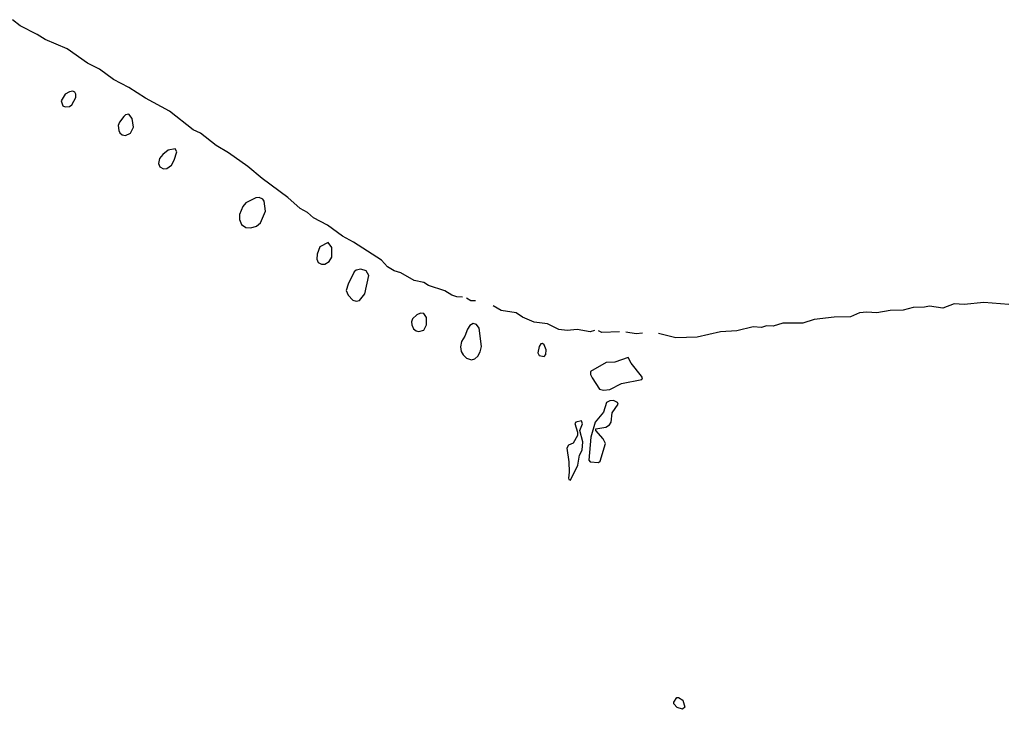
# Model space of a CAD drawing. Extents: x 2472589 to 2662339, y 701009 to 849030.
# Tile 281 of 406: x 2520662 to 2526639, y 826712 to 830898. Entities that reach past the tile are written whole.
import ezdxf

# ---------------------------------------------------------------- set-up
doc = ezdxf.new("R2010")
doc.units = 0

msp = doc.modelspace()

# ---------------------------------------------------------------- linework, layer by layer
at = {"layer": '0CON05XD'}
for points in [[(2523349.4, 829214.3), (2523315, 829216.7), (2523285, 829225.9), (2523242.2, 829252.2), (2523143.8, 829283.8), (2523115, 829302.1), (2523057.5, 829315), (2522975, 829361.9), (2522935, 829374.4), (2522895, 829398.1), (2522857.5, 829437.5), (2522688.1, 829548.1), (2522621.8, 829585), (2522530.2, 829650.2), (2522445, 829695.4), (2522408.6, 829728.6), (2522365, 829751.9), (2522289, 829819), (2522133.8, 829933.8), (2522047, 830007), (2521930.2, 830090.2), (2521855, 830134.1), (2521758.8, 830208.8), (2521715, 830229.7), (2521572.5, 830342.5), (2521425, 830420.9), (2521325.6, 830485.6), (2521230.9, 830535), (2521147.3, 830597.3), (2521073.6, 830635), (2520950.3, 830720.3), (2520816.9, 830776.9), (2520768.5, 830808.5), (2520665, 830860.8), (2520617.8, 830897.8)], [(2520938.6, 830368.6), (2520965, 830370), (2520978.9, 830381.1), (2521002.9, 830425), (2521003.8, 830445), (2520997.5, 830457.5), (2520985, 830463.8), (2520965, 830460), (2520938.8, 830445), (2520914.3, 830405), (2520925, 830374.2), (2520938.6, 830368.6)], [(2521305, 830194.4), (2521335, 830208.6), (2521353.1, 830245), (2521345, 830297.5), (2521325, 830323.8), (2521305, 830320), (2521295, 830311.2), (2521267.5, 830275), (2521260.6, 830255), (2521263.3, 830225), (2521270.9, 830210.9), (2521285, 830198.1), (2521305, 830194.4)], [(2521535, 829992.9), (2521555, 829994.3), (2521584.5, 830015.5), (2521600.6, 830045), (2521615.8, 830095), (2521605, 830113.8), (2521563.4, 830106.6), (2521530.2, 830079.8), (2521511.4, 830055), (2521504.4, 830025), (2521512, 830005), (2521535, 829992.9)], [(2522065, 829634.4), (2522098.8, 829645), (2522124.6, 829665.4), (2522154, 829735), (2522146.8, 829796.8), (2522137.9, 829807.9), (2522115, 829819.2), (2522095, 829815.8), (2522035, 829785.8), (2522016.9, 829765), (2521996.7, 829715), (2521996.5, 829685), (2522008.1, 829655), (2522035, 829636.7), (2522065, 829634.4)], [(2522515, 829414.4), (2522540.7, 829429.3), (2522557, 829457), (2522557.1, 829515), (2522535, 829545.7), (2522485, 829519.2), (2522468.5, 829475), (2522466.5, 829445), (2522474.3, 829425), (2522495, 829414.4), (2522515, 829414.4)], [(2522705, 829189.4), (2522725, 829194.4), (2522758.1, 829235), (2522781.9, 829345), (2522765, 829374), (2522733, 829383), (2522705, 829377.8), (2522692.4, 829367.6), (2522655, 829293.3), (2522644.4, 829255), (2522655, 829226.2), (2522685, 829195.8), (2522705, 829189.4)], [(2523429, 829191.3), (2523401.1, 829191.1), (2523373.6, 829207.4)], [(2524151.9, 829011.4), (2524125, 829003.3), (2524045, 829017.5), (2523985, 829011.2), (2523935, 829017.3), (2523865, 829052.2), (2523785, 829062.5), (2523715, 829092.7), (2523675, 829118.4), (2523585, 829133.4), (2523536.6, 829160.3)], [(2526665, 829168.9), (2526515, 829180.5), (2526395, 829168.4), (2526335, 829174.3), (2526265, 829147.3), (2526185, 829159.8), (2526155, 829153), (2526085, 829151.6), (2526025, 829135.2), (2525945, 829133.3), (2525865, 829119), (2525803.1, 829123.1), (2525760.5, 829119.5), (2525705, 829095.2), (2525605, 829093.1), (2525485, 829078.5), (2525415, 829055.8), (2525293.5, 829056.5), (2525235, 829038.8), (2525195, 829039), (2525165, 829028.9), (2525115, 829033.8), (2525015, 829010), (2524915, 829003.1), (2524775, 828971.1), (2524645, 828966.6), (2524539.2, 828993.7)], [(2523085.7, 829005.7), (2523115, 829014.3), (2523130.6, 829045), (2523130.9, 829090.9), (2523115, 829114.2), (2523095, 829117.1), (2523073.5, 829106.5), (2523047.4, 829082.6), (2523040, 829065), (2523042.9, 829045), (2523052, 829022), (2523069.5, 829009.5), (2523085.7, 829005.7)], [(2523405, 828834.3), (2523425, 828839.2), (2523443.6, 828856.4), (2523457.4, 828882.6), (2523464.3, 828915), (2523450.6, 829025), (2523435, 829048), (2523415, 829054.2), (2523395, 829042), (2523379.7, 829020.3), (2523363.6, 828976.4), (2523344.4, 828945), (2523338.3, 828911.7), (2523341.9, 828885), (2523353, 828863), (2523375, 828844.3), (2523405, 828834.3)], [(2524303.2, 829003.2), (2524195, 828999.3), (2524174.6, 829010.1)], [(2524442.7, 828995.6), (2524405, 828990.7), (2524341.1, 829001.1)], [(2523845, 828854.2), (2523856, 828865), (2523858, 828895), (2523846, 828925), (2523835, 828933.3), (2523825, 828930), (2523816.2, 828915), (2523806.2, 828875), (2523815, 828858.8), (2523845, 828854.2)], [(2524205, 828648.5), (2524245, 828653.1), (2524315, 828689.4), (2524437.5, 828715), (2524442.5, 828725), (2524436.2, 828735), (2524373.9, 828813.9), (2524355, 828846.7), (2524275, 828819.2), (2524222.9, 828817.1), (2524127.5, 828762.5), (2524126.7, 828745), (2524136.2, 828725), (2524182, 828655), (2524205, 828648.5)], [(2524175, 828210), (2524185, 828217.5), (2524218.8, 828325), (2524204.1, 828354.1), (2524160, 828405), (2524160, 828415), (2524220, 828425), (2524241.7, 828438.3), (2524253.3, 828455), (2524258, 828512), (2524295.8, 828565), (2524290, 828575), (2524265.8, 828585.8), (2524243.3, 828585), (2524223.3, 828575), (2524205.7, 828515), (2524155.8, 828455), (2524128.1, 828365), (2524116, 828225), (2524125, 828214.4), (2524175, 828210)], [(2524005, 828103.8), (2524050.4, 828195), (2524060.9, 828255), (2524075.6, 828285), (2524080.9, 828335), (2524061.2, 828405), (2524078.8, 828445), (2524073, 828463), (2524037.5, 828455), (2524032, 828448), (2524048.8, 828395), (2524048, 828375), (2524022, 828328), (2523993.3, 828315), (2523982.3, 828297.7), (2523994.5, 828215), (2523998.1, 828151.9), (2523993.5, 828115), (2523995, 828107.5), (2524005, 828103.8)], [(2524685, 826712.5), (2524653, 826723), (2524632.5, 826745), (2524632.5, 826755), (2524650, 826785), (2524660, 826785), (2524687, 826767), (2524700, 826725), (2524685, 826712.5)]]:
    msp.add_lwpolyline(points, dxfattribs=at)

doc.saveas('drawing.dxf')
